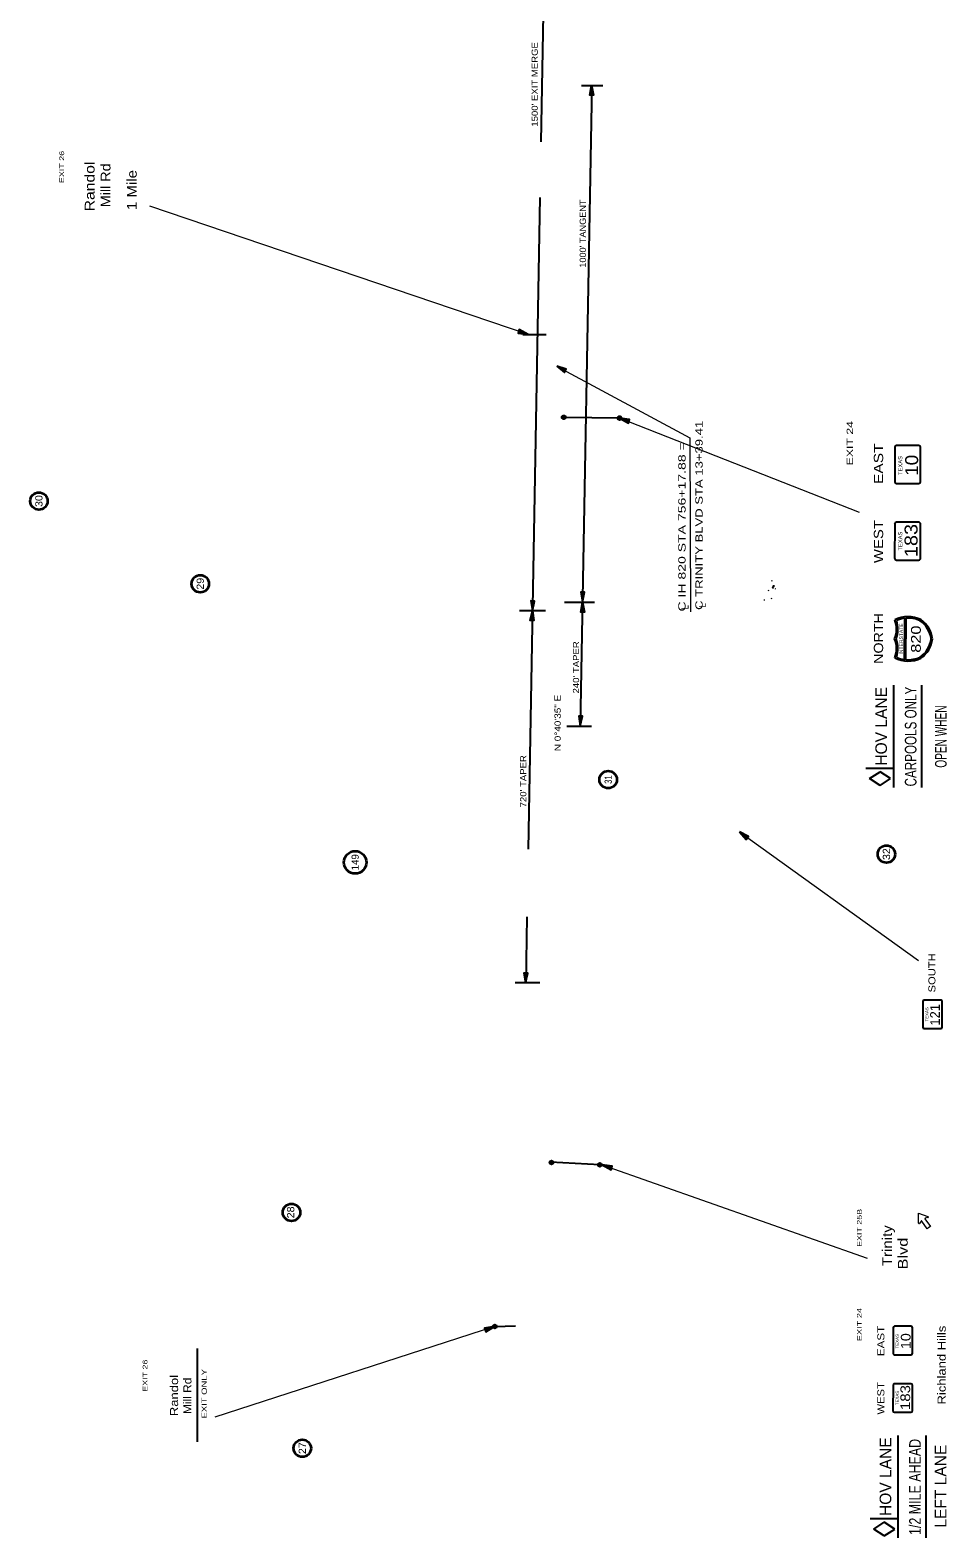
# Model space of a CAD drawing. Extents: x 2363427 to 2368559, y 6957299 to 6980140.
# Drawn here: x 2363455 to 2365228, y 6974178 to 6977095 of the extents above; entities that cross this region are included whole.
import ezdxf
from ezdxf.enums import TextEntityAlignment as Align

# ---------------------------------------------------------------- set-up
doc = ezdxf.new("R2010")
doc.units = 0
doc.header["$LTSCALE"] = 5.6
for name, color, linetype, lineweight in [('17', 7, 'Continuous', 35), ('25', 7, 'Continuous', 25), ('3', 7, 'Continuous', 35), ('37', 7, 'Continuous', 13), ('48', 7, 'Continuous', 25)]:
    doc.layers.add(name, color=color, linetype=linetype, lineweight=lineweight)
doc.layers.add('28', color=7, linetype='Continuous')

msp = doc.modelspace()

# ---------------------------------------------------------------- hatches: boundary and pattern name
at = {"layer": '48'}
for points in [[(2364540.747, 6976988.547), (2364544.82, 6976969.445), (2364537.637, 6976969.264)], [(2364418.17, 6976506.36), (2364401.029, 6976515.723), (2364398.803, 6976508.892)], [(2364473.32, 6976445.093), (2364488.658, 6976432.986), (2364491.995, 6976439.364)], [(2364485.307, 6976342.863, 1), (2364488.775, 6976349.472, 1)], [(2364593.255, 6976341.26, 1), (2364596.723, 6976347.869, 1)], [(2364594.989, 6976344.565), (2364611.93, 6976334.845), (2364614.299, 6976341.629)], [(2364426.284, 6975971.346), (2364430.357, 6975990.448), (2364423.174, 6975990.629)], [(2364523.028, 6975988.307), (2364527.101, 6976007.409), (2364519.918, 6976007.59)], [(2364523.264, 6975988.409), (2364527.337, 6975969.307), (2364520.154, 6975969.126)], [(2364426.311, 6975971.858), (2364429.386, 6975952.57), (2364422.203, 6975952.763)], [(2364519.005, 6975748.529), (2364523.078, 6975767.631), (2364515.895, 6975767.812)], [(2364827.075, 6975544.023), (2364839.975, 6975529.352), (2364844.41, 6975535.027)], [(2364413.209, 6975251.176), (2364417.282, 6975270.278), (2364410.099, 6975270.459)], [(2364461.514, 6974900.805, 1), (2364465.23, 6974907.278, 1)], [(2364555.009, 6974896.333, 1), (2364558.725, 6974902.805, 1)], [(2364561.378, 6974899.356), (2364578.478, 6974889.902), (2364580.739, 6974896.732)], [(2364355.21, 6974589.924, 1), (2364352.066, 6974583.155, 1)], [(2364353.331, 6974586.418), (2364334.063, 6974583.202), (2364336.536, 6974576.435)]]:
    msp.add_hatch(color=256, dxfattribs=at).paths.add_polyline_path(points)

# ---------------------------------------------------------------- linework, layer by layer
at = {"layer": '17'}
for centre, radius in [((2363472.035, 6976184.014), 16.828), ((2363784.116, 6976023.89), 16.828), ((2364572.915, 6975644.949), 16.828), ((2364083.605, 6975484.837), 21.78), ((2365111.008, 6975500.735), 16.828), ((2363960.55, 6974807.337), 16.828), ((2363981.45, 6974351.079), 16.828)]:
    msp.add_circle(centre, radius, dxfattribs=at)
at = {"layer": '25'}
for p, q in [((2364449.669, 6977280.928), (2364442.533, 6976879.026)), ((2364541.022, 6976988.529), (2364519.005, 6975748.529)), ((2364521.597, 6976988.529), (2364562.305, 6976988.529)), ((2364440.62, 6976771.274), (2364418.23, 6975510.253)), ((2364488.416, 6975988.529), (2364546.411, 6975988.529)), ((2364451.882, 6975971.529), (2364401.719, 6975971.529)), ((2364492.877, 6975748.529), (2364540.835, 6975748.529)), ((2364415.909, 6975379.558), (2364413.636, 6975251.529)), ((2364440.616, 6975251.529), (2364392.944, 6975251.529))]:
    msp.add_line(p, q, dxfattribs=at)
for centre in [(2364892.155, 6976017.923), (2364892.866, 6976019.707), (2364891.444, 6976016.14)]:
    msp.add_circle(centre, 0.3, dxfattribs=at)
at = {"layer": '37'}
for p, q in [((2364888.202, 6976030.455), (2364890.097, 6976029.821)), ((2364874.048, 6975993.181), (2364875.975, 6975992.678)), ((2364881.7, 6976011.564), (2364883.492, 6976010.682)), ((2364890.045, 6975994.789), (2364888.151, 6975995.445)), ((2364897.381, 6976013.387), (2364895.529, 6976014.126))]:
    msp.add_line(p, q, dxfattribs=at)
at = {"layer": '48', "lineweight": 13}
for p, q in [((2364418.17, 6976506.36), (2363686.527, 6976754.962)), ((2364475.749, 6976443.687), (2364730.928, 6976306.214)), ((2365059.204, 6976161.67), (2364594.989, 6976344.565)), ((2364730.928, 6976306.214), (2364732.039, 6975969.345)), ((2364826.952, 6975543.659), (2365172.784, 6975294.809)), ((2364561.378, 6974899.356), (2365073.976, 6974718.979)), ((2365191.351, 6974797.407), (2365185.995, 6974795.983)), ((2365178.3, 6974790.559), (2365175.135, 6974786.059)), ((2365189.671, 6974775.918), (2365179.424, 6974790.619)), ((2364353.331, 6974586.418), (2363812.21, 6974411.149))]:
    msp.add_line(p, q, dxfattribs=at)
at = {"layer": '48'}
for p, q in [((2364453.094, 6976505.906), (2364407.912, 6976506.002)), ((2364594.988, 6976344.57), (2364487.508, 6976346.019)), ((2365126.948, 6976287.633), (2365126.958, 6976221.981)), ((2365173.28, 6976291.394), (2365130.688, 6976291.394)), ((2365177.031, 6976221.99), (2365177.021, 6976287.634)), ((2365130.688, 6976218.23), (2365173.27, 6976218.23)), ((2365126.938, 6976139.286), (2365126.928, 6976073.644)), ((2365173.26, 6976143.037), (2365130.688, 6976143.037)), ((2365177.011, 6976073.644), (2365177.011, 6976139.277)), ((2365130.678, 6976069.893), (2365173.25, 6976069.894)), ((2365146.239, 6975957.259), (2365146.249, 6975917.247)), ((2365148.759, 6975957.519), (2365148.759, 6975917.246)), ((2365146.229, 6975877.254), (2365146.249, 6975917.247)), ((2365148.769, 6975877.005), (2365148.759, 6975917.246)), ((2365125.438, 6975629.743), (2365125.431, 6975827.62)), ((2365179.382, 6975629.737), (2365179.376, 6975827.62)), ((2365071.492, 6975666.943), (2365125.437, 6975666.943)), ((2365078.158, 6975646.839), (2365098.577, 6975659.964)), ((2365098.577, 6975633.713), (2365078.158, 6975646.839)), ((2365118.996, 6975646.839), (2365098.577, 6975659.964)), ((2365098.577, 6975633.713), (2365118.996, 6975646.839)), ((2365181.187, 6975215.282), (2365181.194, 6975166.042)), ((2365215.937, 6975218.094), (2365184, 6975218.094)), ((2365218.75, 6975166.05), (2365218.749, 6975215.282)), ((2365184.008, 6975163.23), (2365215.937, 6975163.236)), ((2364556.866, 6974899.574), (2364461.406, 6974904.486)), ((2364353.633, 6974586.547), (2364393.98, 6974587.956)), ((2365123.717, 6974584.138), (2365123.724, 6974534.899)), ((2365158.466, 6974586.958), (2365126.522, 6974586.959)), ((2365161.278, 6974534.906), (2365161.271, 6974584.138)), ((2363778.767, 6974363.364), (2363778.767, 6974544.323)), ((2365126.521, 6974532.086), (2365158.458, 6974532.086)), ((2365123.709, 6974472.878), (2365123.702, 6974423.646)), ((2365158.451, 6974475.691), (2365126.522, 6974475.691)), ((2365161.263, 6974423.646), (2365161.263, 6974472.871)), ((2365126.514, 6974420.833), (2365158.443, 6974420.833)), ((2365133.767, 6974177.636), (2365133.76, 6974375.513)), ((2365187.71, 6974177.631), (2365187.704, 6974375.513)), ((2365079.822, 6974214.836), (2365133.766, 6974214.836)), ((2365086.487, 6974194.732), (2365106.906, 6974207.857)), ((2365106.906, 6974181.606), (2365086.487, 6974194.732)), ((2365127.324, 6974194.732), (2365106.906, 6974207.857)), ((2365106.906, 6974181.606), (2365127.324, 6974194.732))]:
    msp.add_line(p, q, dxfattribs=at)
for points in [[(2364540.747, 6976988.547), (2364544.82, 6976969.445), (2364537.637, 6976969.264)], [(2364418.17, 6976506.36), (2364401.029, 6976515.723), (2364398.803, 6976508.892)], [(2364473.32, 6976445.093), (2364488.658, 6976432.986), (2364491.995, 6976439.364)], [(2364594.989, 6976344.565), (2364611.93, 6976334.845), (2364614.299, 6976341.629)], [(2364426.284, 6975971.346), (2364430.357, 6975990.448), (2364423.174, 6975990.629)], [(2364523.028, 6975988.307), (2364527.101, 6976007.409), (2364519.918, 6976007.59)], [(2364523.264, 6975988.409), (2364527.337, 6975969.307), (2364520.154, 6975969.126)], [(2364426.311, 6975971.858), (2364429.386, 6975952.57), (2364422.203, 6975952.763)], [(2364519.005, 6975748.529), (2364523.078, 6975767.631), (2364515.895, 6975767.812)], [(2364827.075, 6975544.023), (2364839.975, 6975529.352), (2364844.41, 6975535.027)], [(2364413.209, 6975251.176), (2364417.282, 6975270.278), (2364410.099, 6975270.459)], [(2364561.378, 6974899.356), (2364578.478, 6974889.902), (2364580.739, 6974896.732)], [(2364353.331, 6974586.418), (2364334.063, 6974583.202), (2364336.536, 6974576.435)]]:
    msp.add_lwpolyline(points, close=True, dxfattribs=at)
at = {"layer": '48', "lineweight": 13}
for points in [[(2365173.298, 6974786.681), (2365173.32, 6974805.83), (2365191.351, 6974799.334)], [(2365185.575, 6974794.894), (2365195.926, 6974780.329), (2365192.76, 6974778.093), (2365189.671, 6974775.918)]]:
    msp.add_lwpolyline(points, dxfattribs=at)
at = {"layer": '48'}
for centre in [(2364487.041, 6976346.167), (2364594.989, 6976344.565), (2364463.372, 6974904.041), (2364556.867, 6974899.569), (2364353.638, 6974586.539)]:
    msp.add_circle(centre, 3.732, dxfattribs=at)
for centre, radius, start, end in [((2365130.699, 6976287.635), 3.75, 89.99727, 179.99727), ((2365173.276, 6976287.633), 3.75, 359.99727, 89.99727), ((2365130.696, 6976221.983), 3.75, 179.99727, 269.99727), ((2365173.273, 6976221.981), 3.75, 269.99727, 359.99727), ((2365130.68, 6976139.289), 3.75, 89.99617, 179.99617), ((2365173.256, 6976139.286), 3.75, 359.99617, 89.99617), ((2365130.675, 6976073.636), 3.75, 179.99617, 269.99617), ((2365173.252, 6976073.633), 3.75, 269.99617, 359.99617), ((2365153.036, 6975904.275), 55.939, 63.86407, 117.56645), ((2365082.674, 6975935.865), 47.979, 337.18127, 22.03159), ((2365082.674, 6975935.865), 50.499, 338.37919, 19.37602), ((2365153.036, 6975904.275), 53.419, 97.31052, 115.17527), ((2365153.036, 6975904.275), 53.419, 64.08061, 94.59259), ((2365146.327, 6975910.202), 51.744, 7.83893, 54.48531), ((2365146.327, 6975910.202), 54.264, 7.47278, 54.70868), ((2365082.674, 6975898.65), 47.979, 337.97019, 22.8205), ((2365082.674, 6975898.65), 50.499, 340.62575, 21.62259), ((2365146.327, 6975924.315), 51.744, 305.51647, 352.16285), ((2365146.327, 6975924.315), 54.264, 305.29309, 352.52899), ((2365153.036, 6975930.243), 55.939, 242.43532, 296.1377), ((2365153.036, 6975930.243), 53.419, 244.8265, 262.69126), ((2365153.036, 6975930.243), 53.419, 265.40918, 295.92116), ((2365184.003, 6975215.284), 2.813, 90.00181, 180.00181), ((2365215.936, 6975215.285), 2.813, 0.00181, 90.00181), ((2365184.005, 6975166.045), 2.813, 180.00181, 270.00181), ((2365215.937, 6975166.046), 2.813, 270.00181, 0.00181), ((2365126.53, 6974584.14), 2.813, 89.99727, 179.99727), ((2365158.463, 6974584.138), 2.813, 359.99727, 89.99727), ((2365126.528, 6974534.9), 2.813, 179.99727, 269.99727), ((2365158.46, 6974534.899), 2.813, 269.99727, 359.99727), ((2365126.516, 6974472.88), 2.813, 89.99617, 179.99617), ((2365158.448, 6974472.878), 2.813, 359.99617, 89.99617), ((2365126.512, 6974423.64), 2.813, 179.99617, 269.99617), ((2365158.445, 6974423.638), 2.813, 269.99617, 359.99617)]:
    msp.add_arc(centre, radius, start, end, dxfattribs=at)
at = {"layer": '48', "lineweight": 13}
for centre, radius, start, end in [((2365186.157, 6974795.331), 0.675, 105.01689, 215), ((2365191.059, 6974798.386), 1.012, 284.88037, 70.26151), ((2365174.315, 6974786.662), 1.012, 179.73849, 325.11963), ((2365178.861, 6974790.223), 0.675, 35, 144.98311)]:
    msp.add_arc(centre, radius, start, end, dxfattribs=at)

# ---------------------------------------------------------------- texts
at = {"layer": '17'}
for s, width, p in [('30', 1.1, (2363479.035, 6976184.069)), ('29', 1.1, (2363791.116, 6976024.002)), ('31', 0.8, (2364579.915, 6975645.004)), ('32', 1.1, (2365118.007, 6975500.845)), ('28', 1.1, (2363965.911, 6974807.45)), ('27', 1.1, (2363988.451, 6974351.134))]:
    msp.add_text(s, height=14, rotation=90, dxfattribs=dict(at, width=width)).set_placement(p, align=Align.CENTER)
msp.add_text('149', height=14, rotation=90, dxfattribs=at).set_placement((2364090.606, 6975484.948), align=Align.CENTER)
at = {"layer": '25'}
for s, width, p in [('C TRINITY BLVD STA 13+39.41', 1.35, (2364755.582, 6975973.37)), ('C IH 820 STA 756+17.88 =', 1.45, (2364722.57, 6975970.264)), ('L', 0.8, (2364728.395, 6975974.405)), ('L', 0.8, (2364762.378, 6975978.547))]:
    msp.add_text(s, height=14, rotation=90, dxfattribs=dict(at, width=width)).set_placement(p)
at = {"layer": '28', "width": 1.2}
msp.add_text('N 0°40\'35" E', height=12, rotation=90.109, dxfattribs=at).set_placement((2364481.171, 6975754.579), align=Align.CENTER)
at = {"layer": '3'}
for s, width, p in [("1500' EXIT MERGE", 1.15, (2364436.836, 6977072.087)), ("1000' TANGENT", 1.1, (2364529.824, 6976767.571)), ("240' TAPER", 1.15, (2364516.699, 6975912.637)), ("720' TAPER", 1.15, (2364414.676, 6975692.267))]:
    msp.add_text(s, height=12, rotation=90, dxfattribs=dict(at, width=width)).set_placement(p, align=Align.RIGHT)
at = {"layer": '48'}
for s, height, rotation, width, p in [('EXIT 26', 9.218, 90, 1.4, (2363520.897, 6976830.579)), ('Randol', 18.9, 90, 1.2, (2363579.671, 6976792.816)), ('Mill Rd', 18.9, 90, 1.1, (2363610.487, 6976795.077)), ('1 Mile', 18.9, 90, 1.15, (2363661.282, 6976785.848)), ('EXIT 24', 12.25, 89.997, 1.45, (2365046.28, 6976296.029)), ('EAST', 18, 89.996, 1.25, (2365104.649, 6976256.276)), ('WEST', 18, 89.996, 1.2, (2365104.649, 6976105.652)), ('NORTH', 18, 90.001, 1.15, (2365104.655, 6975918.117)), ('CARPOOLS ONLY', 22.5, 89.996, 0.75, (2365169.122, 6975728.284)), ('OPEN WHEN', 22.5, 89.996, 0.65, (2365227.474, 6975728.285)), ('SOUTH', 13.5, 90.002, 1.2, (2365205.743, 6975270.984)), ('EXIT 25B', 9.184, 90, 1.4, (2365063.221, 6974777.487)), ('Trinity', 18.9, 90, 1.15, (2365121.828, 6974743.047)), ('Blvd', 18.9, 90, 1.25, (2365152.182, 6974727.77)), ('EXIT 24', 9.184, 90, 1.45, (2365063.228, 6974590.446)), ('EAST', 13.5, 89.996, 1.25, (2365106.993, 6974558.61)), ('Richland Hills', 15.68, 90.002, 1.2, (2365225.627, 6974511.967)), ('EXIT 26', 9.218, 90, 1.4, (2363681.976, 6974491.434)), ('EXIT ONLY', 10.13, 89.999, 1.35, (2363796.803, 6974456.452)), ('Randol', 15.68, 90, 1.2, (2363741.275, 6974453.021)), ('Mill Rd', 15.68, 90, 1.1, (2363767.062, 6974452.398)), ('WEST', 13.5, 89.996, 1.2, (2365106.993, 6974447.653)), ('1/2 MILE AHEAD', 22.5, 89.996, 0.8, (2365177.452, 6974276.177))]:
    msp.add_text(s, height=height, rotation=rotation, dxfattribs=dict(at, width=width)).set_placement(p, align=Align.CENTER)
for s, height, rotation, width, p in [('TEXAS', 8, 89.997, 1.05, (2365141.748, 6976234.48)), ('10', 25, 89.997, 1.1, (2365172.279, 6976232.691)), ('183', 25, 89.996, 1.15, (2365171.129, 6976075.574)), ('TEXAS', 8, 89.996, 1.05, (2365141.738, 6976088.095)), ('INTERSTATE', 6.93, 90.001, 1.05, (2365143.008, 6975886.926)), ('820', 18.9, 90.001, 1.25, (2365177.5, 6975890.406)), ('TEXAS', 6, 90.002, 1.05, (2365192.295, 6975176.88)), ('TEXAS', 6, 89.997, 1.05, (2365134.817, 6974544.273)), ('10', 18.75, 89.997, 1.1, (2365157.715, 6974542.931)), ('183', 18.75, 89.996, 1.15, (2365156.853, 6974425.093)), ('TEXAS', 6, 89.996, 1.05, (2365134.809, 6974434.484))]:
    msp.add_text(s, height=height, rotation=rotation, dxfattribs=dict(at, width=width)).set_placement(p)
for s, p in [('HOV LANE', (2365112.061, 6975748.071)), ('HOV LANE', (2365120.391, 6974295.964)), ('LEFT LANE', (2365227.091, 6974277.66))]:
    msp.add_text(s, height=22.5, rotation=89.996, dxfattribs=at).set_placement(p, align=Align.CENTER)
msp.add_text('121', height=18.75, rotation=90.002, dxfattribs=at).set_placement((2365214.346, 6975168.915))

doc.saveas('drawing.dxf')
